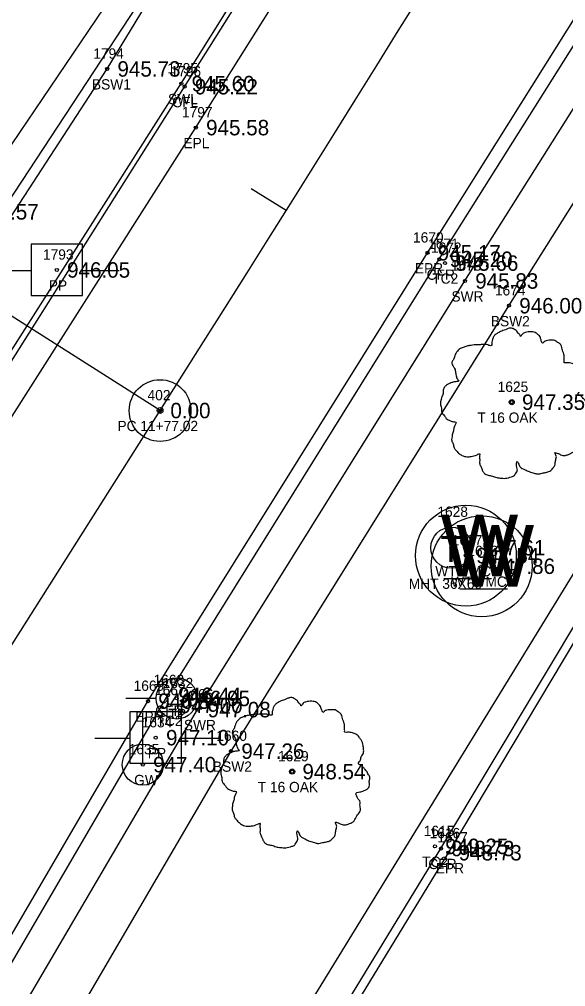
# Model space of a CAD drawing. Extents: x 1575382 to 1578175, y 1099175 to 1101955.
# Drawn here: x 1576495.7 to 1576548.8, y 1099693.2 to 1099787.3 of the extents above; entities that cross this region are included whole.
import ezdxf

# ---------------------------------------------------------------- set-up
doc = ezdxf.new("R2010")
doc.units = 0
for name, color, linetype in [('RD_EX_Conc', 7, 'Continuous'), ('RD_EX_Conc_txCode', 7, 'Continuous'), ('RD_EX_Misc', 7, 'Continuous'), ('RD_EX_Road', 7, 'Continuous'), ('RD_EX_Road_txCode', 7, 'Continuous'), ('RD_EX_SU_Telecom', 7, 'Continuous'), ('RD_EX_TX_Conc_ELEV', 7, 'Continuous'), ('RD_EX_TX_Misc_ELEV', 7, 'Continuous'), ('RD_EX_TX_Road_ELEV', 7, 'Continuous'), ('RD_EX_TX_UT_ELEV', 7, 'Continuous'), ('RD_EX_TX_VEG_ELEV', 7, 'Continuous'), ('RD_EX_UT', 7, 'Continuous'), ('RD_EX_UT_txCode', 7, 'Continuous'), ('RD_EX_VEG', 7, 'Continuous'), ('RD_EX_VEG_txCode', 7, 'Continuous'), ('RD_HC_Cl', 7, 'Continuous'), ('RD_HC_Data', 7, 'Continuous'), ('RD_HC_Data_Tic', 7, 'Continuous'), ('RD_HC_Survey_ELEV', 7, 'Continuous'), ('RD_HC_txCode', 7, 'Continuous'), ('RD_SMD_Locator', 7, 'Continuous')]:
    doc.layers.add(name, color=color, linetype=linetype)

msp = doc.modelspace()

# ---------------------------------------------------------------- linework, layer by layer
at = {"layer": 'RD_EX_Conc'}
for points in [[(1576435.656, 1099661.474), (1576443.54, 1099673.971), (1576443.967, 1099673.784), (1576456.789, 1099694.011), (1576456.136, 1099694.189), (1576458.579, 1099697.756), (1576467.893, 1099712.415), (1576470.317, 1099716.023), (1576470.739, 1099715.714), (1576484.32, 1099737.29), (1576483.809, 1099737.744), (1576485.99, 1099741.103), (1576511.433, 1099781.007), (1576536.528, 1099821.053), (1576540.607, 1099827.591), (1576541.129, 1099827.372), (1576542.918, 1099831.854), (1576542.872, 1099835.118), (1576541.329, 1099839.594)], [(1576484.32, 1099737.29), (1576511.757, 1099780.705), (1576536.953, 1099820.663), (1576541.419, 1099827.154)], [(1576450.235, 1099618.334), (1576484.555, 1099677.797), (1576510.13, 1099721.55), (1576536.538, 1099763.936), (1576563.693, 1099807.111), (1576571.964, 1099817.021), (1576576.776, 1099820.054)], [(1576453.647, 1099622.737), (1576455.839, 1099621.557), (1576487.037, 1099675.928), (1576513, 1099720.16), (1576539.031, 1099761.823), (1576566.502, 1099805.381), (1576570.901, 1099812.602)], [(1576460.327, 1099619.053), (1576491.046, 1099673.036), (1576516.278, 1099716.119), (1576543.314, 1099759.418), (1576570.496, 1099802.589), (1576575.596, 1099809.118)], [(1576428.781, 1099665.98), (1576430.967, 1099669.475), (1576436.576, 1099677.796), (1576451.872, 1099701.445), (1576452.14, 1099701.904), (1576461.492, 1099716.633), (1576461.865, 1099717.2), (1576479.596, 1099744.706), (1576479.959, 1099745.231), (1576504.222, 1099782.434), (1576509.776, 1099791.567)], [(1576512.551, 1099607.177), (1576510.937, 1099614.704), (1576509.779, 1099617.424), (1576507.67, 1099619.314), (1576489.946, 1099629.698), (1576513.428, 1099668.52), (1576536.703, 1099706.656), (1576550.99, 1099730.502)]]:
    msp.add_lwpolyline(points, dxfattribs=at)
at = {"layer": 'RD_EX_Misc'}
msp.add_lwpolyline([(1576509.971, 1099807.728), (1576514.737, 1099804.468), (1576504.638, 1099789.51), (1576490.433, 1099768.542), (1576487.504, 1099764.178), (1576467.021, 1099763.979)], dxfattribs=at)
at = {"layer": 'RD_EX_Road'}
for points in [[(1576217.778, 1099763.81), (1576263.481, 1099736.456), (1576283.453, 1099724.575), (1576282.377, 1099722.879), (1576302.495, 1099710.797), (1576345.462, 1099684.213), (1576368.618, 1099668.357), (1576383.763, 1099654.936), (1576386.093, 1099656.794), (1576408.063, 1099639.915), (1576408.063, 1099639.915), (1576411.911, 1099642.96), (1576420.57, 1099654.577), (1576428.781, 1099665.98), (1576435.656, 1099661.474), (1576436.12, 1099661.139), (1576438.458, 1099659.425), (1576459.371, 1099692.406), (1576486.603, 1099735.591), (1576512.848, 1099776.73), (1576539.458, 1099818.98), (1576543.778, 1099825.474), (1576541.419, 1099827.154), (1576542.918, 1099831.854)], [(1576450.235, 1099618.334), (1576449.119, 1099618.925), (1576483.24, 1099678.307), (1576508.192, 1099720.981), (1576535.391, 1099764.557), (1576562.556, 1099807.864), (1576568.652, 1099815.292), (1576571.434, 1099817.501), (1576576.559, 1099821.017), (1576582.034, 1099822.664), (1576588.157, 1099823.791), (1576596.806, 1099822.845), (1576604.563, 1099819.901), (1576624.361, 1099808.149), (1576638.145, 1099802.713)], [(1576513.365, 1099607.479), (1576511.789, 1099614.931), (1576510.394, 1099617.93), (1576508.022, 1099620.011), (1576491.046, 1099629.975), (1576514.124, 1099668.026), (1576537.425, 1099706.248), (1576551.225, 1099729.305)]]:
    msp.add_lwpolyline(points, dxfattribs=at)
at = {"layer": 'RD_EX_SU_Telecom'}
msp.add_circle((1576537.721, 1099735.896), 2, dxfattribs=at)
at = {"layer": 'RD_EX_UT'}
for p, q in [((1576501.816, 1099765.404), (1576496.816, 1099765.404)), ((1576496.816, 1099765.404), (1576496.816, 1099760.404)), ((1576501.816, 1099760.404), (1576501.816, 1099765.404)), ((1576493.385, 1099762.842), (1576496.854, 1099762.842)), ((1576501.745, 1099762.842), (1576505.385, 1099762.842)), ((1576496.816, 1099760.404), (1576501.816, 1099760.404)), ((1576536.995, 1099732.917), (1576541.624, 1099732.917)), ((1576538.533, 1099731.887), (1576543.162, 1099731.887)), ((1576506.056, 1099721.261), (1576508.987, 1099721.261)), ((1576512.987, 1099721.261), (1576516.056, 1099721.261)), ((1576511.443, 1099719.942), (1576506.443, 1099719.942)), ((1576506.443, 1099719.942), (1576506.443, 1099714.942)), ((1576507.692, 1099714.814), (1576507.692, 1099719.814)), ((1576511.443, 1099714.942), (1576511.443, 1099719.942)), ((1576503.012, 1099717.379), (1576506.481, 1099717.379)), ((1576511.371, 1099717.379), (1576515.012, 1099717.379)), ((1576506.443, 1099714.942), (1576511.443, 1099714.942))]:
    msp.add_line(p, q, dxfattribs=at)
for centre, radius in [((1576539.123, 1099735.125), 4.908), ((1576540.661, 1099734.095), 4.908), ((1576510.987, 1099721.246), 2), ((1576507.692, 1099714.814), 1.999)]:
    msp.add_circle(centre, radius, dxfattribs=at)
at = {"layer": 'RD_EX_VEG'}
for points in [[(1576468.233, 1099762.925), (1576479.725, 1099746.856), (1576508.561, 1099790.759)], [(1576509.475, 1099607.149), (1576506.299, 1099616.087), (1576485.223, 1099628.587), (1576582.526, 1099787.012), (1576610.846, 1099770.862)]]:
    msp.add_lwpolyline(points, dxfattribs=at)
for centre, radius in [((1576543.585, 1099750.042), 0.25), ((1576543.573, 1099750.023), 0.0001), ((1576522.221, 1099714.132), 0.25), ((1576522.209, 1099714.113), 0.0001)]:
    msp.add_circle(centre, radius, dxfattribs=at)
for points in [[(1576543.717, 1099757.209), (1576543.417, 1099757.234), (1576543.093, 1099757.134), (1576542.843, 1099757.034), (1576542.618, 1099756.959), (1576542.393, 1099756.859), (1576542.093, 1099756.684), (1576541.868, 1099756.484), (1576541.743, 1099756.234), (1576541.693, 1099756.009), (1576541.643, 1099755.735), (1576541.643, 1099755.56), (1576541.518, 1099755.535), (1576541.368, 1099755.56), (1576541.118, 1099755.635), (1576540.868, 1099755.635), (1576540.619, 1099755.635), (1576540.269, 1099755.61), (1576539.919, 1099755.61), (1576539.644, 1099755.56), (1576539.319, 1099755.51), (1576538.944, 1099755.385), (1576538.594, 1099755.26), (1576538.295, 1099755.01), (1576538.045, 1099754.535), (1576537.92, 1099754.185), (1576537.77, 1099753.935), (1576537.92, 1099753.486), (1576538.095, 1099753.136), (1576538.12, 1099752.936), (1576538.195, 1099752.511), (1576538.295, 1099752.286), (1576538.42, 1099752.086), (1576538.345, 1099752.061), (1576537.97, 1099752.011), (1576537.67, 1099751.911), (1576537.245, 1099751.686), (1576537.02, 1099751.461), (1576536.92, 1099751.137), (1576536.895, 1099750.787), (1576536.795, 1099750.587), (1576536.72, 1099750.312), (1576536.695, 1099750.237), (1576536.645, 1099749.912), (1576536.745, 1099749.462), (1576536.77, 1099749.112), (1576536.895, 1099748.888), (1576537.045, 1099748.713), (1576537.22, 1099748.463), (1576537.62, 1099748.238), (1576537.945, 1099748.138), (1576538.145, 1099748.113), (1576537.97, 1099747.613), (1576537.92, 1099747.263), (1576537.795, 1099746.863), (1576537.795, 1099746.789), (1576537.745, 1099746.314), (1576537.895, 1099745.989), (1576537.97, 1099745.614), (1576538.145, 1099745.389), (1576538.42, 1099745.089), (1576538.744, 1099744.864), (1576539.244, 1099744.739), (1576539.644, 1099744.764), (1576540.219, 1099744.939), (1576540.469, 1099745.014), (1576540.444, 1099744.839), (1576540.469, 1099744.464), (1576540.469, 1099744.04), (1576540.619, 1099743.715), (1576540.719, 1099743.44), (1576540.868, 1099743.19), (1576541.193, 1099742.965), (1576541.593, 1099742.89), (1576542.018, 1099742.74), (1576542.468, 1099742.665), (1576542.968, 1099742.64), (1576543.567, 1099742.79), (1576543.842, 1099742.915), (1576543.942, 1099743.09), (1576544.142, 1099743.465), (1576544.092, 1099743.69), (1576544.117, 1099744.29), (1576544.217, 1099744.115), (1576544.392, 1099743.765), (1576544.892, 1099743.465), (1576545.292, 1099743.29), (1576545.766, 1099743.14), (1576546.066, 1099743.065), (1576546.541, 1099743.14), (1576546.916, 1099743.215), (1576547.291, 1099743.34), (1576547.591, 1099743.615), (1576547.765, 1099743.89), (1576547.815, 1099744.165), (1576547.89, 1099744.539), (1576547.94, 1099744.714)], [(1576547.94, 1099744.714), (1576547.865, 1099744.889), (1576547.815, 1099745.139), (1576547.89, 1099745.114), (1576548.065, 1099745.064), (1576548.34, 1099744.939), (1576548.565, 1099744.864), (1576548.89, 1099744.889), (1576549.165, 1099744.989), (1576549.615, 1099745.264), (1576549.89, 1099745.739), (1576550.164, 1099746.139), (1576550.239, 1099746.464), (1576550.189, 1099746.689), (1576550.164, 1099747.188), (1576549.964, 1099747.438), (1576549.914, 1099747.563), (1576549.815, 1099747.963), (1576549.89, 1099748.013), (1576550.164, 1099748.063), (1576550.539, 1099748.188), (1576550.814, 1099748.313), (1576551.039, 1099748.488), (1576551.114, 1099748.713), (1576551.089, 1099749.112), (1576551.139, 1099749.512), (1576551.064, 1099749.662), (1576550.964, 1099749.812), (1576550.889, 1099750.012), (1576550.739, 1099750.162), (1576550.639, 1099750.312), (1576550.539, 1099750.412), (1576550.414, 1099750.562), (1576550.239, 1099750.687), (1576550.089, 1099750.737), (1576550.039, 1099750.887), (1576550.189, 1099751.087), (1576550.239, 1099751.187), (1576550.264, 1099751.411), (1576550.489, 1099751.761), (1576550.539, 1099752.161), (1576550.489, 1099752.586), (1576550.439, 1099752.861), (1576550.289, 1099753.136), (1576550.089, 1099753.386), (1576549.964, 1099753.561), (1576549.79, 1099753.685), (1576549.465, 1099753.81), (1576549.215, 1099753.86), (1576548.865, 1099753.86), (1576548.665, 1099753.91), (1576548.69, 1099753.96), (1576548.69, 1099754.11), (1576548.69, 1099754.385), (1576548.615, 1099754.835), (1576548.465, 1099755.335), (1576548.465, 1099755.36), (1576548.365, 1099755.61), (1576548.14, 1099755.81), (1576547.965, 1099755.909), (1576547.765, 1099756.034), (1576547.516, 1099756.059), (1576547.216, 1099756.059), (1576546.941, 1099756.009), (1576546.741, 1099755.909), (1576546.566, 1099755.785), (1576546.491, 1099755.934), (1576546.391, 1099756.234), (1576546.341, 1099756.384), (1576546.191, 1099756.559), (1576545.966, 1099756.759), (1576545.516, 1099756.884), (1576544.892, 1099756.809), (1576544.592, 1099756.609), (1576544.442, 1099756.434), (1576544.392, 1099756.559), (1576544.192, 1099756.759), (1576544.092, 1099756.934), (1576543.917, 1099757.059), (1576543.767, 1099757.159), (1576543.667, 1099757.209)], [(1576522.353, 1099721.299), (1576522.053, 1099721.324), (1576521.729, 1099721.224), (1576521.479, 1099721.124), (1576521.254, 1099721.049), (1576521.029, 1099720.949), (1576520.729, 1099720.774), (1576520.504, 1099720.574), (1576520.379, 1099720.324), (1576520.329, 1099720.1), (1576520.279, 1099719.825), (1576520.279, 1099719.65), (1576520.154, 1099719.625), (1576520.004, 1099719.65), (1576519.754, 1099719.725), (1576519.505, 1099719.725), (1576519.255, 1099719.725), (1576518.905, 1099719.7), (1576518.555, 1099719.7), (1576518.28, 1099719.65), (1576517.955, 1099719.6), (1576517.58, 1099719.475), (1576517.231, 1099719.35), (1576516.931, 1099719.1), (1576516.681, 1099718.625), (1576516.556, 1099718.275), (1576516.406, 1099718.025), (1576516.556, 1099717.576), (1576516.731, 1099717.226), (1576516.756, 1099717.026), (1576516.831, 1099716.601), (1576516.931, 1099716.376), (1576517.056, 1099716.176), (1576516.981, 1099716.151), (1576516.606, 1099716.101), (1576516.306, 1099716.001), (1576515.881, 1099715.776), (1576515.656, 1099715.552), (1576515.556, 1099715.227), (1576515.531, 1099714.877), (1576515.431, 1099714.677), (1576515.356, 1099714.402), (1576515.331, 1099714.327), (1576515.281, 1099714.002), (1576515.381, 1099713.552), (1576515.406, 1099713.203), (1576515.531, 1099712.978), (1576515.681, 1099712.803), (1576515.856, 1099712.553), (1576516.256, 1099712.328), (1576516.581, 1099712.228), (1576516.781, 1099712.203), (1576516.606, 1099711.703), (1576516.556, 1099711.353), (1576516.431, 1099710.954), (1576516.431, 1099710.879), (1576516.381, 1099710.404), (1576516.531, 1099710.079), (1576516.606, 1099709.704), (1576516.781, 1099709.479), (1576517.056, 1099709.179), (1576517.38, 1099708.954), (1576517.88, 1099708.829), (1576518.28, 1099708.854), (1576518.855, 1099709.029), (1576519.105, 1099709.104), (1576519.08, 1099708.929), (1576519.105, 1099708.555), (1576519.105, 1099708.13), (1576519.255, 1099707.805), (1576519.355, 1099707.53), (1576519.505, 1099707.28), (1576519.829, 1099707.055), (1576520.229, 1099706.98), (1576520.654, 1099706.83), (1576521.104, 1099706.755), (1576521.604, 1099706.73), (1576522.203, 1099706.88), (1576522.478, 1099707.005), (1576522.578, 1099707.18), (1576522.778, 1099707.555), (1576522.728, 1099707.78), (1576522.753, 1099708.38), (1576522.853, 1099708.205), (1576523.028, 1099707.855), (1576523.528, 1099707.555), (1576523.928, 1099707.38), (1576524.402, 1099707.23), (1576524.702, 1099707.155), (1576525.177, 1099707.23), (1576525.552, 1099707.305), (1576525.927, 1099707.43), (1576526.227, 1099707.705), (1576526.402, 1099707.98), (1576526.452, 1099708.255), (1576526.526, 1099708.63), (1576526.576, 1099708.804)], [(1576526.576, 1099708.804), (1576526.502, 1099708.979), (1576526.452, 1099709.229), (1576526.526, 1099709.204), (1576526.701, 1099709.154), (1576526.976, 1099709.029), (1576527.201, 1099708.954), (1576527.526, 1099708.979), (1576527.801, 1099709.079), (1576528.251, 1099709.354), (1576528.526, 1099709.829), (1576528.8, 1099710.229), (1576528.875, 1099710.554), (1576528.825, 1099710.779), (1576528.8, 1099711.278), (1576528.601, 1099711.528), (1576528.551, 1099711.653), (1576528.451, 1099712.053), (1576528.526, 1099712.103), (1576528.8, 1099712.153), (1576529.175, 1099712.278), (1576529.45, 1099712.403), (1576529.675, 1099712.578), (1576529.75, 1099712.803), (1576529.725, 1099713.203), (1576529.775, 1099713.602), (1576529.7, 1099713.752), (1576529.6, 1099713.902), (1576529.525, 1099714.102), (1576529.375, 1099714.252), (1576529.275, 1099714.402), (1576529.175, 1099714.502), (1576529.05, 1099714.652), (1576528.875, 1099714.777), (1576528.726, 1099714.827), (1576528.676, 1099714.977), (1576528.825, 1099715.177), (1576528.875, 1099715.277), (1576528.9, 1099715.502), (1576529.125, 1099715.851), (1576529.175, 1099716.251), (1576529.125, 1099716.676), (1576529.075, 1099716.951), (1576528.925, 1099717.226), (1576528.726, 1099717.476), (1576528.601, 1099717.651), (1576528.426, 1099717.776), (1576528.101, 1099717.901), (1576527.851, 1099717.95), (1576527.501, 1099717.95), (1576527.301, 1099718), (1576527.326, 1099718.05), (1576527.326, 1099718.2), (1576527.326, 1099718.475), (1576527.251, 1099718.925), (1576527.101, 1099719.425), (1576527.101, 1099719.45), (1576527.001, 1099719.7), (1576526.776, 1099719.9), (1576526.601, 1099720), (1576526.402, 1099720.125), (1576526.152, 1099720.15), (1576525.852, 1099720.15), (1576525.577, 1099720.1), (1576525.377, 1099720), (1576525.202, 1099719.875), (1576525.127, 1099720.025), (1576525.027, 1099720.324), (1576524.977, 1099720.474), (1576524.827, 1099720.649), (1576524.602, 1099720.849), (1576524.152, 1099720.974), (1576523.528, 1099720.899), (1576523.228, 1099720.699), (1576523.078, 1099720.524), (1576523.028, 1099720.649), (1576522.828, 1099720.849), (1576522.728, 1099721.024), (1576522.553, 1099721.149), (1576522.403, 1099721.249), (1576522.303, 1099721.299)]]:
    msp.add_spline(points, degree=3, dxfattribs=at)
at = {"layer": 'RD_HC_Cl'}
msp.add_line((1576414.585, 1099599.722), (1576509.375, 1099749.228), dxfattribs=at)
msp.add_arc((1572261.26, 1102442.63), 5030, 327.624377, 330.512487, dxfattribs=at)
at = {"layer": 'RD_HC_Data'}
msp.add_line((1576509.375, 1099749.228), (1576410.928, 1099811.647), dxfattribs=at)
for radius in [3, 0.282]:
    msp.add_circle((1576509.375, 1099749.228), radius, dxfattribs=at)
at = {"layer": 'RD_HC_Data_Tic'}
msp.add_line((1576521.634, 1099768.661), (1576518.246, 1099770.788), dxfattribs=at)
at = {"layer": 'RD_SMD_Locator'}
for centre in [(1576504.222, 1099782.434), (1576511.433, 1099781.007), (1576511.757, 1099780.705), (1576512.848, 1099776.73), (1576535.391, 1099764.557), (1576536.538, 1099763.936), (1576537.094, 1099763.561), (1576499.325, 1099762.895), (1576539.031, 1099761.823), (1576543.314, 1099759.418), (1576543.585, 1099750.042), (1576509.375, 1099749.228), (1576537.721, 1099735.896), (1576539.123, 1099735.125), (1576540.661, 1099734.095), (1576508.192, 1099720.981), (1576510.13, 1099721.55), (1576510.987, 1099721.246), (1576510.27, 1099720.565), (1576513, 1099720.16), (1576508.952, 1099717.433), (1576516.278, 1099716.119), (1576507.692, 1099714.814), (1576522.221, 1099714.132), (1576536.111, 1099706.865), (1576536.703, 1099706.656), (1576537.425, 1099706.248)]:
    msp.add_circle(centre, 0.15, dxfattribs=at)

# ---------------------------------------------------------------- texts
at = {"layer": 'RD_EX_Conc_txCode'}
for s, p in [('1794', (1576502.875, 1099783.434)), ('1795', (1576510.086, 1099782.007)), ('1796', (1576510.387, 1099781.705)), ('BSW1', (1576502.741, 1099780.434)), ('SWL', (1576510.141, 1099779.007)), ('CFL', (1576510.553, 1099778.705)), ('1671', (1576535.452, 1099764.936)), ('1672', (1576535.724, 1099764.561)), ('1673', (1576537.661, 1099762.823)), ('CFR', (1576535.31, 1099761.936)), ('TC2', (1576535.85, 1099761.561)), ('1674', (1576541.944, 1099760.418)), ('SWR', (1576537.716, 1099759.823)), ('BSW2', (1576541.55, 1099757.418)), ('1668', (1576508.736, 1099722.55)), ('1667', (1576508.877, 1099721.565)), ('1666', (1576511.582, 1099721.16)), ('CFR', (1576508.901, 1099719.55)), ('TC2', (1576509.026, 1099718.565)), ('SWR', (1576511.685, 1099718.16)), ('1660', (1576514.845, 1099717.119)), ('BSW2', (1576514.514, 1099714.119)), ('1615', (1576535.024, 1099707.865)), ('1616', (1576535.593, 1099707.656)), ('TC2', (1576534.867, 1099704.865)), ('CFR', (1576535.475, 1099704.656))]:
    msp.add_text(s, height=1, dxfattribs=at).set_placement(p)
at = {"layer": 'RD_EX_Road_txCode'}
for s, p in [('1797', (1576511.501, 1099777.73)), ('EPL', (1576511.643, 1099774.73)), ('1670', (1576533.981, 1099765.557)), ('EPR', (1576534.162, 1099762.557)), ('1669', (1576506.798, 1099721.981)), ('EPR', (1576506.964, 1099718.981)), ('1617', (1576536.338, 1099707.248)), ('EPR', (1576536.196, 1099704.248))]:
    msp.add_text(s, height=1, dxfattribs=at).set_placement(p)
at = {"layer": 'RD_EX_SU_Telecom'}
msp.add_text('T', height=2.5, dxfattribs=at).set_placement((1576536.66, 1099734.523))
at = {"layer": 'RD_EX_TX_Conc_ELEV'}
for s, p in [('945.73', (1576505.222, 1099781.684)), ('945.60', (1576512.433, 1099780.257)), ('945.22', (1576512.757, 1099779.955)), ('945.20', (1576537.538, 1099763.186)), ('945.66', (1576538.094, 1099762.811)), ('945.83', (1576540.031, 1099761.073)), ('946.00', (1576544.314, 1099758.668)), ('946.44', (1576511.13, 1099720.8)), ('947.00', (1576511.27, 1099719.815)), ('947.08', (1576514, 1099719.41)), ('947.26', (1576517.278, 1099715.369)), ('949.25', (1576537.111, 1099706.115)), ('948.73', (1576537.703, 1099705.906))]:
    msp.add_text(s, height=1.5, dxfattribs=at).set_placement(p)
at = {"layer": 'RD_EX_TX_Misc_ELEV'}
msp.add_text('948.57', height=1.5, dxfattribs=at).set_placement((1576491.433, 1099767.792))
at = {"layer": 'RD_EX_TX_Road_ELEV'}
for s, p in [('945.58', (1576513.848, 1099775.98)), ('945.17', (1576536.391, 1099763.807)), ('946.54', (1576509.192, 1099720.231)), ('948.73', (1576538.425, 1099705.498))]:
    msp.add_text(s, height=1.5, dxfattribs=at).set_placement(p)
at = {"layer": 'RD_EX_TX_UT_ELEV'}
for s, p in [('947.61', (1576540.721, 1099735.146)), ('947.54', (1576540.123, 1099734.375)), ('947.86', (1576541.661, 1099733.345)), ('946.95', (1576511.987, 1099720.496)), ('947.40', (1576508.692, 1099714.064))]:
    msp.add_text(s, height=1.5, dxfattribs=at).set_placement(p)
at = {"layer": 'RD_EX_TX_VEG_ELEV'}
for s, p in [('947.35', (1576544.585, 1099749.292)), ('948.54', (1576523.221, 1099713.382))]:
    msp.add_text(s, height=1.5, dxfattribs=at).set_placement(p)
at = {"layer": 'RD_EX_UT'}
for p in [(1576536.658, 1099733.124), (1576538.197, 1099732.094)]:
    msp.add_text('W', height=6, dxfattribs=at).set_placement(p)
at = {"layer": 'RD_EX_UT_txCode'}
for s, p in [('1793', (1576497.979, 1099763.895)), ('PP', (1576498.546, 1099760.895)), ('1628', (1576536.351, 1099738.896)), ('1627', (1576537.753, 1099736.125)), ('1626', (1576539.268, 1099735.095)), ('WTS MCI', (1576536.147, 1099733.125)), ('MHT 36X60', (1576533.563, 1099731.896)), ('WTS MCI', (1576537.685, 1099732.095)), ('1632', (1576509.617, 1099722.246)), ('TP', (1576510.192, 1099719.246)), ('1634', (1576507.582, 1099718.433)), ('1635', (1576506.322, 1099715.814)), ('PP', (1576508.172, 1099715.433)), ('GW', (1576506.85, 1099712.814))]:
    msp.add_text(s, height=1, dxfattribs=at).set_placement(p)
at = {"layer": 'RD_EX_VEG_txCode'}
for s, p in [('1625', (1576542.215, 1099751.042)), ('T 16 OAK', (1576540.239, 1099748.042)), ('1629', (1576520.851, 1099715.132)), ('T 16 OAK', (1576518.875, 1099712.132))]:
    msp.add_text(s, height=1, dxfattribs=at).set_placement(p)
at = {"layer": 'RD_HC_Survey_ELEV'}
for s, p in [('946.05', (1576500.325, 1099762.145)), ('0.00', (1576510.375, 1099748.478)), ('947.10', (1576509.952, 1099716.683))]:
    msp.add_text(s, height=1.5, dxfattribs=at).set_placement(p)
at = {"layer": 'RD_HC_txCode'}
for s, p in [('402', (1576508.155, 1099750.228)), ('PC 11+77.02', (1576505.225, 1099747.228))]:
    msp.add_text(s, height=1, dxfattribs=at).set_placement(p)

doc.saveas('drawing.dxf')
